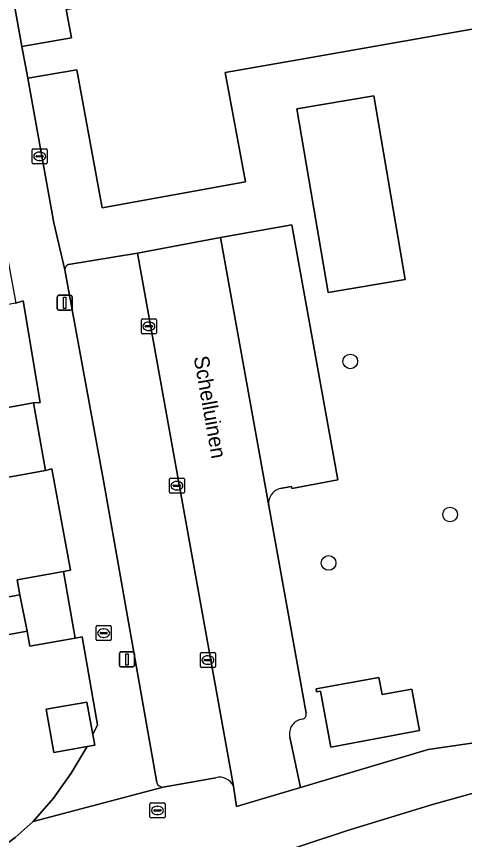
# Model space of a CAD drawing. Extents: x 157793 to 159380, y 380877 to 382313.
# Drawn here: x 158727.1 to 158757, y 381448 to 381502.8 of the extents above; entities that cross this region are included whole.
import ezdxf

# ---------------------------------------------------------------- set-up
doc = ezdxf.new("R2010")
doc.units = 0
for name, color, linetype in [('IMGEO_Boom', 7, 'Continuous'), ('IMGEO_Brandkraan', 7, 'Continuous'), ('IMGEO_Erf', 7, 'Continuous'), ('IMGEO_Kolk', 7, 'Continuous'), ('IMGEO_Lichtmast', 7, 'Continuous'), ('IMGEO_Openbare_ruimte_label', 7, 'Continuous'), ('IMGEO_Pand', 7, 'Continuous'), ('IMGEO_Parkeervlak_open', 7, 'Continuous'), ('IMGEO_Rijbaan_lokaal_open', 7, 'Continuous'), ('IMGEO_Rioolput', 7, 'Continuous'), ('IMGEO_Voetpad_open', 7, 'Continuous')]:
    doc.layers.add(name, color=color, linetype=linetype)

msp = doc.modelspace()

# ---------------------------------------------------------------- linework, layer by layer
at = {"layer": 'IMGEO_Boom'}
for centre in [(158749.37, 381479.826), (158756.023, 381469.638), (158747.926, 381466.412)]:
    msp.add_circle(centre, 0.489, dxfattribs=at)
at = {"layer": 'IMGEO_Brandkraan'}
for p, q in [((158732.445, 381461.313), (158732.445, 381462.165)), ((158732.52, 381462.239), (158733.372, 381462.239)), ((158732.933, 381462.019), (158732.958, 381462.019)), ((158733.446, 381462.165), (158733.446, 381461.313)), ((158733.372, 381461.239), (158732.52, 381461.239)), ((158732.704, 381461.733), (158732.704, 381461.745)), ((158733.142, 381461.696), (158732.744, 381461.696)), ((158732.747, 381461.782), (158733.145, 381461.782)), ((158732.956, 381461.459), (158732.931, 381461.459)), ((158733.188, 381461.745), (158733.188, 381461.733))]:
    msp.add_line(p, q, dxfattribs=at)
for points in [[(158732.445, 381461.313), (158732.445, 381462.165)], [(158732.52, 381462.239), (158733.372, 381462.239)], [(158733.446, 381462.165), (158733.446, 381461.313)], [(158733.372, 381461.239), (158732.52, 381461.239)]]:
    msp.add_lwpolyline(points, dxfattribs=at)
for centre, radius, start, end in [((158732.522, 381462.163), 0.0765, 91.552, 178.448), ((158732.522, 381462.163), 0.0765, 91.552, 178.448), ((158733.37, 381462.163), 0.0765, 1.552, 88.448), ((158733.37, 381462.163), 0.0765, 1.552, 88.448), ((158732.522, 381461.315), 0.0765, 181.552, 268.448), ((158732.522, 381461.315), 0.0765, 181.552, 268.448), ((158732.744, 381461.742), 0.0403, 85.8775, 175.7526), ((158732.741, 381461.732), 0.0366, 178.938, 274.7102), ((158733.145, 381461.739), 0.043, 264.8664, 352.4533), ((158733.149, 381461.744), 0.0386, 1.7309, 96.639), ((158733.37, 381461.315), 0.0765, 271.552, 358.448), ((158733.37, 381461.315), 0.0765, 271.552, 358.448)]:
    msp.add_arc(centre, radius, start, end, dxfattribs=at)
for centre, major_axis, ratio, start_param, end_param in [((158732.932, 381461.739), (-0.387, 0.002), 0.722429, 4.712389, 7.853982), ((158732.957, 381461.739), (-0.39, 0.002), 0.717154, 1.570796, 4.712389)]:
    msp.add_ellipse(centre, major_axis=major_axis, ratio=ratio, start_param=start_param, end_param=end_param, dxfattribs=at)
at = {"layer": 'IMGEO_Erf'}
for points in [[(158719.899, 381555.127), (158725.896, 381521.19), (158723.877, 381520.85), (158727.503, 381500.796), (158730.792, 381501.37), (158730.447, 381503.254), (158755.691, 381507.829), (158754.035, 381516.876), (158751.158, 381516.365), (158752.428, 381509.21), (158734.951, 381506.108), (158730.156, 381505.257), (158728.171, 381516.442), (158728.486, 381516.498), (158728.748, 381515.021), (158732.03, 381515.604), (158731.768, 381517.081), (158729.384, 381530.514), (158733.706, 381531.281), (158732.567, 381537.702), (158734.053, 381537.966), (158731.189, 381554.104)], [(158786.573, 381512.183), (158782.021, 381511.397), (158783.182, 381504.883), (158768.936, 381502.288), (158768.574, 381503.916), (158746.382, 381500), (158741.027, 381499.055), (158742.394, 381491.793), (158732.838, 381490.056), (158731.153, 381499.237), (158727.884, 381498.686), (158729.626, 381489.05), (158730.354, 381485.933)], [(158745.35, 381454.821), (158746.063, 381451.462), (158754.568, 381453.983), (158758.527, 381454.561), (158767.266, 381456.2), (158791.695, 381460.66), (158795.126, 381465.732), (158786.573, 381512.183)], [(158730.594, 381486.272), (158735.197, 381487.046), (158740.734, 381488.089), (158745.48, 381488.913), (158745.503, 381488.782), (158748.534, 381471.942), (158745.487, 381471.376), (158745.464, 381471.5), (158744.706, 381471.363)], [(158743.938, 381470.214), (158746.431, 381456.408)], [(158725.67, 381447.114), (158727.05, 381448.134), (158728.254, 381449.197), (158729.593, 381450.748), (158730.788, 381452.413), (158731.84, 381454.197), (158729.634, 381453.802), (158729.121, 381456.667), (158731.834, 381457.153), (158732.222, 381454.986), (158732.54, 381455.639), (158731.507, 381461.502), (158731.056, 381461.408), (158728.03, 381460.866), (158727.85, 381461.869), (158722.835, 381460.971), (158723.582, 381456.801), (158723.868, 381456.852), (158723.904, 381456.65), (158723.941, 381456.44), (158723.633, 381456.385), (158724.644, 381450.741), (158715.667, 381449.134), (158716.024, 381447.136)]]:
    msp.add_lwpolyline(points, dxfattribs=at)
for points in [[(158753.02, 381485.291), (158747.898, 381484.417), (158745.811, 381496.643), (158750.933, 381497.518)], [(158727.579, 381483.852), (158727.084, 381483.702), (158723.996, 381483.149), (158723.816, 381484.156), (158718.848, 381483.267), (158719.601, 381479.063), (158719.847, 381479.107), (158719.86, 381479.035), (158719.915, 381478.725), (158719.653, 381478.678), (158720.403, 381474.489), (158725.382, 381475.38), (158725.179, 381476.515), (158728.269, 381477.069), (158728.711, 381477.088)], [(158727.188, 381465.294), (158730.261, 381465.844), (158730.734, 381465.922), (158729.493, 381472.678), (158729.074, 381472.574), (158725.98, 381472.02), (158725.825, 381472.889), (158720.809, 381471.991), (158721.548, 381467.866), (158721.84, 381467.918), (158721.872, 381467.738), (158721.904, 381467.557), (158721.652, 381467.512), (158722.39, 381463.389), (158727.37, 381464.281)], [(158751.281, 381458.788), (158751.497, 381457.646), (158753.469, 381458.01), (158753.98, 381455.247), (158748.068, 381454.154), (158747.379, 381457.881), (158747.13, 381457.826), (158747.092, 381458.024)]]:
    msp.add_lwpolyline(points, close=True, dxfattribs=at)
for centre, radius, start, end in [((158730.736, 381485.917), 0.382, 111.8024, 177.6033), ((158744.934, 381470.379), 1.01, 103.0589, 189.423), ((158746.135, 381456.324), 0.308, 276.7597, 15.8602), ((158746.302, 381455.048), 0.979, 97.6797, 193.4293)]:
    msp.add_arc(centre, radius, start, end, dxfattribs=at)
at = {"layer": 'IMGEO_Kolk'}
for p, q in [((158728.183, 381493.056), (158728.183, 381493.908)), ((158728.258, 381493.982), (158729.11, 381493.982)), ((158728.671, 381493.762), (158728.696, 381493.762)), ((158729.184, 381493.908), (158729.184, 381493.056)), ((158728.442, 381493.476), (158728.442, 381493.488)), ((158728.88, 381493.439), (158728.482, 381493.439)), ((158728.485, 381493.525), (158728.883, 381493.525)), ((158728.694, 381493.202), (158728.669, 381493.202)), ((158728.926, 381493.488), (158728.926, 381493.476)), ((158729.11, 381492.982), (158728.258, 381492.982)), ((158735.533, 381482.667), (158736.385, 381482.667)), ((158735.458, 381481.741), (158735.458, 381482.593)), ((158735.717, 381482.161), (158735.717, 381482.173)), ((158736.155, 381482.124), (158735.757, 381482.124)), ((158735.76, 381482.21), (158736.158, 381482.21)), ((158735.946, 381482.447), (158735.971, 381482.447)), ((158736.201, 381482.173), (158736.201, 381482.161)), ((158736.459, 381482.593), (158736.459, 381481.741)), ((158736.385, 381481.667), (158735.533, 381481.667)), ((158735.969, 381481.887), (158735.944, 381481.887)), ((158737.323, 381471.129), (158737.323, 381471.981)), ((158737.398, 381472.055), (158738.25, 381472.055)), ((158737.811, 381471.835), (158737.836, 381471.835)), ((158738.324, 381471.981), (158738.324, 381471.129)), ((158737.582, 381471.549), (158737.582, 381471.561)), ((158738.02, 381471.512), (158737.622, 381471.512)), ((158737.625, 381471.598), (158738.023, 381471.598)), ((158737.834, 381471.275), (158737.809, 381471.275)), ((158738.066, 381471.561), (158738.066, 381471.549)), ((158738.25, 381471.055), (158737.398, 381471.055)), ((158739.389, 381459.521), (158739.389, 381460.373)), ((158739.464, 381460.447), (158740.316, 381460.447)), ((158739.877, 381460.227), (158739.902, 381460.227)), ((158740.39, 381460.373), (158740.39, 381459.521)), ((158739.648, 381459.941), (158739.648, 381459.953)), ((158740.086, 381459.904), (158739.688, 381459.904)), ((158739.691, 381459.99), (158740.089, 381459.99)), ((158739.9, 381459.667), (158739.875, 381459.667)), ((158740.132, 381459.953), (158740.132, 381459.941)), ((158740.316, 381459.447), (158739.464, 381459.447))]:
    msp.add_line(p, q, dxfattribs=at)
for points in [[(158728.183, 381493.056), (158728.183, 381493.908)], [(158728.258, 381493.982), (158729.11, 381493.982)], [(158729.184, 381493.908), (158729.184, 381493.056)], [(158729.11, 381492.982), (158728.258, 381492.982)], [(158735.533, 381482.667), (158736.385, 381482.667)], [(158735.458, 381481.741), (158735.458, 381482.593)], [(158736.459, 381482.593), (158736.459, 381481.741)], [(158736.385, 381481.667), (158735.533, 381481.667)], [(158737.323, 381471.129), (158737.323, 381471.981)], [(158737.398, 381472.055), (158738.25, 381472.055)], [(158738.324, 381471.981), (158738.324, 381471.129)], [(158738.25, 381471.055), (158737.398, 381471.055)], [(158739.389, 381459.521), (158739.389, 381460.373)], [(158739.464, 381460.447), (158740.316, 381460.447)], [(158740.39, 381460.373), (158740.39, 381459.521)], [(158740.316, 381459.447), (158739.464, 381459.447)]]:
    msp.add_lwpolyline(points, dxfattribs=at)
for centre, radius, start, end in [((158728.26, 381493.906), 0.0765, 91.552, 178.448), ((158728.26, 381493.906), 0.0765, 91.552, 178.448), ((158729.108, 381493.906), 0.0765, 1.552, 88.448), ((158729.108, 381493.906), 0.0765, 1.552, 88.448), ((158728.26, 381493.058), 0.0765, 181.552, 268.448), ((158728.26, 381493.058), 0.0765, 181.552, 268.448), ((158728.482, 381493.485), 0.0403, 85.8775, 175.7526), ((158728.479, 381493.475), 0.0366, 178.938, 274.7102), ((158728.883, 381493.482), 0.043, 264.8664, 352.4533), ((158728.887, 381493.487), 0.0386, 1.7309, 96.639), ((158729.108, 381493.058), 0.0765, 271.552, 358.448), ((158729.108, 381493.058), 0.0765, 271.552, 358.448), ((158735.535, 381482.591), 0.0765, 91.552, 178.448), ((158735.535, 381482.591), 0.0765, 91.552, 178.448), ((158736.383, 381482.591), 0.0765, 1.552, 88.448), ((158736.383, 381482.591), 0.0765, 1.552, 88.448), ((158735.757, 381482.17), 0.0403, 85.8775, 175.7526), ((158735.754, 381482.16), 0.0366, 178.938, 274.7102), ((158736.158, 381482.167), 0.043, 264.8664, 352.4533), ((158736.162, 381482.172), 0.0386, 1.7309, 96.639), ((158735.535, 381481.743), 0.0765, 181.552, 268.448), ((158735.535, 381481.743), 0.0765, 181.552, 268.448), ((158736.383, 381481.743), 0.0765, 271.552, 358.448), ((158736.383, 381481.743), 0.0765, 271.552, 358.448), ((158737.4, 381471.979), 0.0765, 91.552, 178.448), ((158737.4, 381471.979), 0.0765, 91.552, 178.448), ((158738.248, 381471.979), 0.0765, 1.552, 88.448), ((158738.248, 381471.979), 0.0765, 1.552, 88.448), ((158737.4, 381471.131), 0.0765, 181.552, 268.448), ((158737.4, 381471.131), 0.0765, 181.552, 268.448), ((158737.622, 381471.558), 0.0403, 85.8775, 175.7526), ((158737.619, 381471.548), 0.0366, 178.938, 274.7102), ((158738.023, 381471.555), 0.043, 264.8664, 352.4533), ((158738.027, 381471.56), 0.0386, 1.7309, 96.639), ((158738.248, 381471.131), 0.0765, 271.552, 358.448), ((158738.248, 381471.131), 0.0765, 271.552, 358.448), ((158739.466, 381460.371), 0.0765, 91.552, 178.448), ((158739.466, 381460.371), 0.0765, 91.552, 178.448), ((158740.314, 381460.371), 0.0765, 1.552, 88.448), ((158740.314, 381460.371), 0.0765, 1.552, 88.448), ((158739.688, 381459.95), 0.0403, 85.8775, 175.7526), ((158739.685, 381459.94), 0.0366, 178.938, 274.7102), ((158740.089, 381459.947), 0.043, 264.8664, 352.4533), ((158740.093, 381459.952), 0.0386, 1.7309, 96.639), ((158739.466, 381459.523), 0.0765, 181.552, 268.448), ((158739.466, 381459.523), 0.0765, 181.552, 268.448), ((158740.314, 381459.523), 0.0765, 271.552, 358.448), ((158740.314, 381459.523), 0.0765, 271.552, 358.448)]:
    msp.add_arc(centre, radius, start, end, dxfattribs=at)
for centre, major_axis, ratio, start_param, end_param in [((158728.67, 381493.482), (-0.387, 0.002), 0.722429, 4.712389, 7.853982), ((158728.695, 381493.482), (-0.39, 0.002), 0.717154, 1.570796, 4.712389), ((158735.945, 381482.167), (-0.387, 0.002), 0.722429, 4.712389, 7.853982), ((158735.97, 381482.167), (-0.39, 0.002), 0.717154, 1.570796, 4.712389), ((158737.81, 381471.555), (-0.387, 0.002), 0.722429, 4.712389, 7.853982), ((158737.835, 381471.555), (-0.39, 0.002), 0.717154, 1.570796, 4.712389), ((158739.876, 381459.947), (-0.387, 0.002), 0.722429, 4.712389, 7.853982), ((158739.901, 381459.947), (-0.39, 0.002), 0.717154, 1.570796, 4.712389)]:
    msp.add_ellipse(centre, major_axis=major_axis, ratio=ratio, start_param=start_param, end_param=end_param, dxfattribs=at)
at = {"layer": 'IMGEO_Lichtmast'}
for p, q in [((158729.853, 381483.33), (158729.853, 381484.13)), ((158729.853, 381484.13), (158729.853, 381483.33)), ((158729.953, 381484.23), (158730.743, 381484.23)), ((158730.743, 381484.23), (158729.953, 381484.23)), ((158730.843, 381484.13), (158730.843, 381483.33)), ((158730.843, 381483.33), (158730.843, 381484.13)), ((158730.743, 381483.23), (158729.953, 381483.23)), ((158729.953, 381483.23), (158730.743, 381483.23)), ((158733.998, 381459.588), (158733.998, 381460.388)), ((158733.998, 381460.388), (158733.998, 381459.588)), ((158734.098, 381460.488), (158734.888, 381460.488)), ((158734.888, 381460.488), (158734.098, 381460.488)), ((158734.988, 381460.388), (158734.988, 381459.588)), ((158734.988, 381459.588), (158734.988, 381460.388)), ((158734.888, 381459.488), (158734.098, 381459.488)), ((158734.098, 381459.488), (158734.888, 381459.488))]:
    msp.add_line(p, q, dxfattribs=at)
for points in [[(158730.273, 381484.105), (158730.423, 381484.105), (158730.423, 381483.355), (158730.273, 381483.355), (158730.273, 381484.105)], [(158734.418, 381460.363), (158734.568, 381460.363), (158734.568, 381459.613), (158734.418, 381459.613), (158734.418, 381460.363)]]:
    msp.add_lwpolyline(points, dxfattribs=at)
for centre, start, end in [((158729.953, 381484.13), 90, 180), ((158729.953, 381484.13), 90, 180), ((158730.743, 381484.13), 0, 90), ((158730.743, 381484.13), 360, 90), ((158729.953, 381483.33), 180, 270), ((158729.953, 381483.33), 180, 270), ((158730.743, 381483.33), 270, 0), ((158730.743, 381483.33), 270, 0), ((158734.098, 381460.388), 90, 180), ((158734.098, 381460.388), 90, 180), ((158734.888, 381460.388), 0, 90), ((158734.888, 381460.388), 360, 90), ((158734.098, 381459.588), 180, 270), ((158734.098, 381459.588), 180, 270), ((158734.888, 381459.588), 270, 0), ((158734.888, 381459.588), 270, 0)]:
    msp.add_arc(centre, 0.1, start, end, dxfattribs=at)
at = {"layer": 'IMGEO_Pand'}
for points in [[(158747.898, 381484.417), (158753.02, 381485.291), (158750.933, 381497.518), (158745.811, 381496.643)], [(158725.825, 381472.889), (158725.98, 381472.02), (158729.074, 381472.574), (158728.269, 381477.069), (158725.179, 381476.515), (158725.382, 381475.38)], [(158727.85, 381461.869), (158727.37, 381464.281), (158722.39, 381463.389), (158721.652, 381467.512), (158721.904, 381467.557), (158721.872, 381467.738), (158711.27, 381465.964), (158711.321, 381465.675), (158711.623, 381465.729), (158712.555, 381460.525), (158712.223, 381460.466), (158712.243, 381460.354), (158712.605, 381460.421), (158722.612, 381462.216), (158722.835, 381460.971)], [(158727.85, 381461.869), (158728.03, 381460.866), (158731.056, 381461.408), (158730.261, 381465.844), (158727.188, 381465.294), (158727.37, 381464.281)], [(158753.469, 381458.01), (158751.497, 381457.646), (158751.281, 381458.788), (158747.092, 381458.024), (158747.13, 381457.826), (158747.379, 381457.881), (158748.068, 381454.154), (158753.98, 381455.247)], [(158729.121, 381456.667), (158729.634, 381453.802), (158731.84, 381454.197), (158732.347, 381454.288), (158732.222, 381454.986), (158731.834, 381457.153)]]:
    msp.add_lwpolyline(points, close=True, dxfattribs=at)
at = {"layer": 'IMGEO_Parkeervlak_open'}
for points in [[(158744.706, 381471.363), (158745.464, 381471.5), (158745.487, 381471.376), (158748.534, 381471.942), (158745.503, 381488.782), (158745.48, 381488.913), (158740.734, 381488.089), (158743.938, 381470.214)], [(158741.585, 381451.54), (158735.197, 381487.046), (158730.594, 381486.272)], [(158730.354, 381485.933), (158732.962, 381471.766), (158736.479, 381451.79)], [(158736.908, 381451.491), (158740.408, 381452.109)]]:
    msp.add_lwpolyline(points, dxfattribs=at)
for centre, radius, start, end in [((158730.736, 381485.917), 0.382, 111.8024, 177.6033), ((158744.934, 381470.379), 1.01, 103.0589, 189.423), ((158740.668, 381451.146), 0.998, 23.2642, 105.1345), ((158736.871, 381451.895), 0.405, 194.9696, 275.2798)]:
    msp.add_arc(centre, radius, start, end, dxfattribs=at)
at = {"layer": 'IMGEO_Rijbaan_lokaal_open'}
for points in [[(158746.431, 381456.408), (158743.938, 381470.214), (158740.734, 381488.089), (158735.197, 381487.046), (158741.585, 381451.54), (158741.785, 381450.208), (158746.063, 381451.462), (158745.35, 381454.821)], [(158759.149, 381451.53), (158754.838, 381450.335), (158749.183, 381448.598), (158739.653, 381445.449), (158735.068, 381444.004), (158732.385, 381443.517), (158733.267, 381438.363), (158734.794, 381438.64), (158738.424, 381439.576), (158751.925, 381444.007), (158759.407, 381446.254)]]:
    msp.add_lwpolyline(points, dxfattribs=at)
for centre, radius, start, end in [((158746.135, 381456.324), 0.308, 276.7597, 15.8602), ((158746.302, 381455.048), 0.979, 97.6797, 193.4293)]:
    msp.add_arc(centre, radius, start, end, dxfattribs=at)
at = {"layer": 'IMGEO_Rioolput'}
for p, q in [((158736.03, 381449.509), (158736.03, 381450.361)), ((158736.105, 381450.435), (158736.957, 381450.435)), ((158737.031, 381450.361), (158737.031, 381449.509)), ((158736.289, 381449.929), (158736.289, 381449.941)), ((158736.727, 381449.892), (158736.329, 381449.892)), ((158736.332, 381449.978), (158736.73, 381449.978)), ((158736.518, 381450.215), (158736.543, 381450.215)), ((158736.773, 381449.941), (158736.773, 381449.929)), ((158736.957, 381449.435), (158736.105, 381449.435)), ((158736.541, 381449.655), (158736.516, 381449.655))]:
    msp.add_line(p, q, dxfattribs=at)
for points in [[(158736.03, 381449.509), (158736.03, 381450.361)], [(158736.105, 381450.435), (158736.957, 381450.435)], [(158737.031, 381450.361), (158737.031, 381449.509)], [(158736.957, 381449.435), (158736.105, 381449.435)]]:
    msp.add_lwpolyline(points, dxfattribs=at)
for centre, radius, start, end in [((158736.107, 381450.359), 0.0765, 91.552, 178.448), ((158736.107, 381450.359), 0.0765, 91.552, 178.448), ((158736.955, 381450.359), 0.0765, 1.552, 88.448), ((158736.955, 381450.359), 0.0765, 1.552, 88.448), ((158736.329, 381449.938), 0.0403, 85.8775, 175.7526), ((158736.326, 381449.928), 0.0366, 178.938, 274.7102), ((158736.73, 381449.935), 0.043, 264.8664, 352.4533), ((158736.734, 381449.94), 0.0386, 1.7309, 96.639), ((158736.107, 381449.511), 0.0765, 181.552, 268.448), ((158736.107, 381449.511), 0.0765, 181.552, 268.448), ((158736.955, 381449.511), 0.0765, 271.552, 358.448), ((158736.955, 381449.511), 0.0765, 271.552, 358.448)]:
    msp.add_arc(centre, radius, start, end, dxfattribs=at)
for centre, major_axis, ratio, start_param, end_param in [((158736.517, 381449.935), (-0.387, 0.002), 0.722429, 4.712389, 7.853982), ((158736.542, 381449.935), (-0.39, 0.002), 0.717154, 1.570796, 4.712389)]:
    msp.add_ellipse(centre, major_axis=major_axis, ratio=ratio, start_param=start_param, end_param=end_param, dxfattribs=at)
at = {"layer": 'IMGEO_Voetpad_open'}
for points in [[(158730.354, 381485.933), (158729.626, 381489.05), (158727.884, 381498.686), (158727.503, 381500.796), (158723.877, 381520.85)], [(158720.649, 381517.086), (158725.807, 381488.225), (158726.26, 381488.306), (158727.084, 381483.702), (158727.579, 381483.852), (158728.711, 381477.088), (158728.269, 381477.069), (158729.074, 381472.574), (158729.493, 381472.678), (158730.734, 381465.922), (158730.261, 381465.844), (158731.056, 381461.408), (158731.507, 381461.502), (158732.54, 381455.639), (158732.222, 381454.986), (158732.347, 381454.288), (158731.84, 381454.197), (158730.788, 381452.413), (158729.593, 381450.748), (158728.254, 381449.197), (158736.908, 381451.491)], [(158730.447, 381503.254), (158730.792, 381501.37), (158727.503, 381500.796), (158727.884, 381498.686), (158731.153, 381499.237), (158732.838, 381490.056), (158742.394, 381491.793), (158741.027, 381499.055), (158746.382, 381500), (158768.574, 381503.916), (158768.936, 381502.288), (158783.182, 381504.883)], [(158736.479, 381451.79), (158732.962, 381471.766), (158730.354, 381485.933)], [(158796.436, 381458.615), (158795.126, 381465.732), (158791.695, 381460.66), (158767.266, 381456.2), (158758.527, 381454.561), (158754.568, 381453.983), (158746.063, 381451.462), (158741.785, 381450.208), (158741.585, 381451.54)], [(158740.408, 381452.109), (158736.908, 381451.491), (158728.254, 381449.197), (158727.05, 381448.134), (158725.67, 381447.114), (158724.204, 381446.221), (158722.664, 381445.462), (158716.397, 381444.296), (158714.286, 381445.734), (158706.911, 381444.414), (158705.498, 381444.161), (158698.334, 381442.879), (158696.915, 381440.718), (158680.651, 381437.706), (158675.797, 381436.807)], [(158749.183, 381448.598), (158754.838, 381450.335), (158759.149, 381451.53)], [(158716.521, 381440.644), (158728.5, 381442.792), (158732.385, 381443.517), (158735.068, 381444.004), (158739.653, 381445.449), (158749.183, 381448.598)]]:
    msp.add_lwpolyline(points, dxfattribs=at)
for centre, radius, start, end in [((158740.668, 381451.146), 0.998, 23.2642, 105.1345), ((158736.871, 381451.895), 0.405, 194.9696, 275.2798)]:
    msp.add_arc(centre, radius, start, end, dxfattribs=at)

# ---------------------------------------------------------------- texts
at = {"layer": 'IMGEO_Openbare_ruimte_label'}
msp.add_text('Schelluinen', height=1, rotation=280.0743, dxfattribs=at).set_placement((158738.937, 381480.112))

doc.saveas('drawing.dxf')
